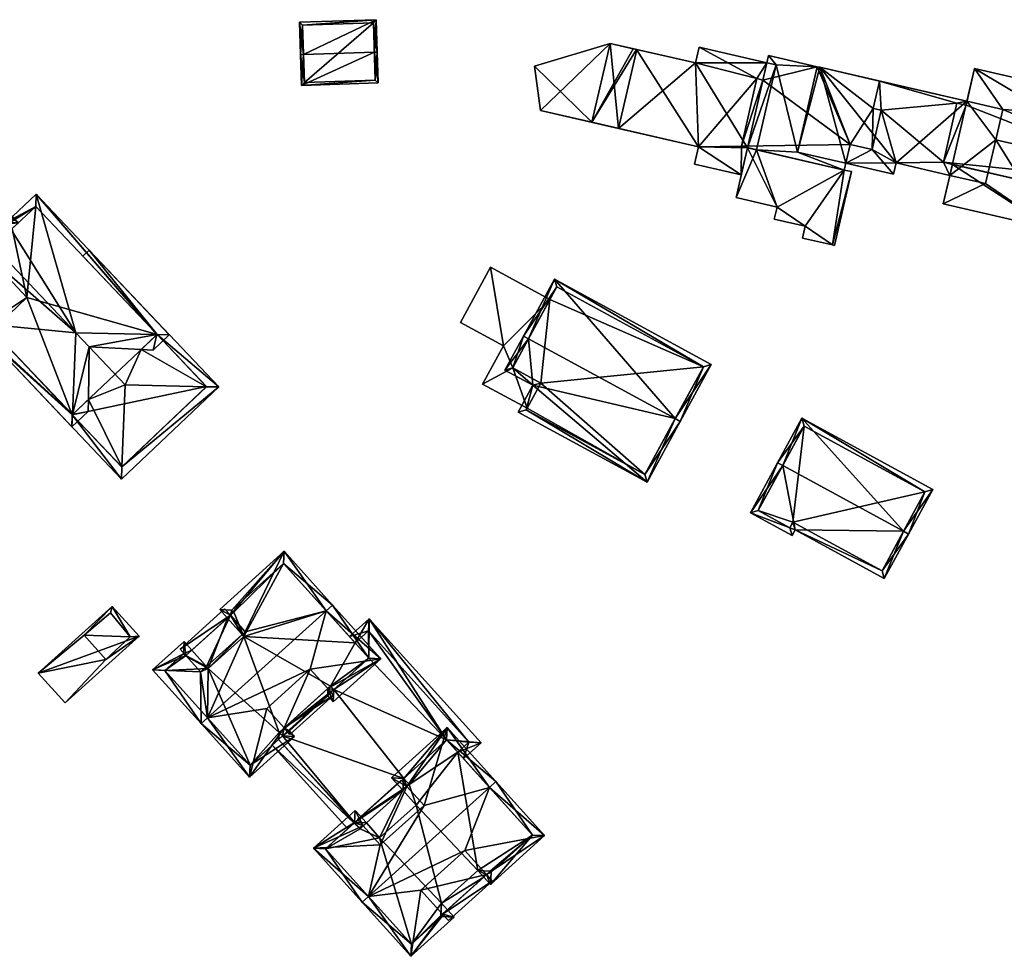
# Model space of a CAD drawing. Header units: inches. Extents: x 2685601 to 2690022, y 1235992 to 1239010.
# Tile 361 of 390: x 2689715 to 2689801, y 1237908 to 1237990. Entities that reach past the tile are written whole.
import ezdxf

# ---------------------------------------------------------------- set-up
doc = ezdxf.new("R2010")
doc.units = ezdxf.units.IN
doc.header["$MEASUREMENT"] = 0
doc.layers.add('Gebaeude Einzelhaus', color=10, linetype='Continuous')

msp = doc.modelspace()

# ---------------------------------------------------------------- meshes
at = {"layer": 'Gebaeude Einzelhaus'}
mesh = msp.add_polyface(dxfattribs=at)
corners = [(2689739.666, 1237986.742, 528.58), (2689745.995, 1237989.778, 527.485), (2689739.319, 1237989.549, 527.485), (2689745.842, 1237986.952, 528.58), (2689746.091, 1237986.961, 528.58), (2689739.415, 1237986.733, 528.58), (2689739.508, 1237984.055, 527.485), (2689746.184, 1237984.284, 527.485), (2689739.578, 1237989.308, 527.582), (2689745.754, 1237989.519, 527.582), (2689739.749, 1237984.314, 527.587), (2689745.925, 1237984.525, 527.587), (2689745.925, 1237984.525, 520.916), (2689745.754, 1237989.519, 520.916), (2689739.578, 1237989.308, 520.916), (2689739.749, 1237984.314, 520.916)]
mesh.append_faces([[corners[k] for k in face] for face in [(3, 9, 4), (11, 3, 4), (7, 11, 4), (6, 10, 11), (6, 11, 7), (0, 10, 5), (8, 0, 5), (5, 10, 6), (2, 8, 5), (9, 8, 1), (4, 9, 1), (1, 8, 2), (3, 7, 4), (5, 6, 0), (0, 6, 3), (3, 6, 7), (0, 2, 5), (4, 1, 3), (3, 1, 0), (0, 1, 2)]], dxfattribs={"color": 13})
mesh.append_faces([[corners[k] for k in face] for face in [(13, 15, 14), (12, 15, 13), (11, 15, 12), (10, 15, 11), (14, 15, 0), (0, 15, 10), (8, 14, 0), (13, 14, 8), (9, 13, 8), (12, 13, 3), (3, 13, 9), (11, 12, 3)]], dxfattribs={"color": 41})
mesh = msp.add_polyface(dxfattribs=at)
corners = [(2689789.195, 1237978.483, 528.433), (2689791.068, 1237976.326, 528.517), (2689791.294, 1237977.303, 528.467), (2689786.916, 1237977.285, 528.517), (2689795.404, 1237977.361, 528.418), (2689795.971, 1237976.223, 528.467), (2689789.98, 1237981.886, 528.26), (2689796.192, 1237977.179, 528.418), (2689796.594, 1237982.518, 528.155), (2689797.46, 1237982.669, 528.138), (2689797.383, 1237982.335, 528.155), (2689789.854, 1237984.425, 528.138), (2689789.304, 1237982.043, 528.26), (2689787.294, 1237978.923, 528.433), (2689764.786, 1237980.844, 528.517), (2689759.798, 1237985.729, 528.517), (2689760.319, 1237981.875, 528.517), (2689766.37, 1237987.708, 528.517), (2689766.373, 1237987.715, 528.517), (2689768.374, 1237987.253, 528.517), (2689810.009, 1237969.756, 534.079), (2689804.824, 1237971.554, 534.079), (2689804.445, 1237969.908, 534.079), (2689814.726, 1237972.9, 534.079), (2689796.192, 1237977.179, 534.079), (2689795.396, 1237973.731, 534.079), (2689809.761, 1237968.681, 534.079), (2689813.799, 1237968.881, 534.079), (2689783.376, 1237971.796, 533.882), (2689780.919, 1237973.464, 533.882), (2689780.678, 1237972.42, 533.882), (2689786.778, 1237976.688, 533.882), (2689778.359, 1237978.631, 533.882), (2689777.356, 1237974.286, 533.882), (2689785.738, 1237970.165, 533.882), (2689783.138, 1237970.764, 533.882), (2689787.4, 1237976.544, 533.882), (2689785.918, 1237970.123, 533.882), (2689779.171, 1237984.643, 531.522), (2689780.039, 1237986.033, 530.917), (2689774.144, 1237987.394, 530.917), (2689779.69, 1237984.523, 531.522), (2689773.825, 1237986.014, 531.47), (2689774.088, 1237978.696, 534.232), (2689768.684, 1237987.182, 531.478), (2689764.786, 1237980.844, 534.232), (2689768.374, 1237987.253, 531.478), (2689766.37, 1237987.708, 531.481), (2689777.798, 1237976.254, 534.837), (2689773.74, 1237977.19, 534.837), (2689777.813, 1237978.756, 533.882), (2689777.813, 1237978.756, 538.124), (2689786.778, 1237976.688, 538.124), (2689787.294, 1237978.923, 537.209), (2689789.304, 1237982.043, 535.814), (2689789.195, 1237978.483, 537.209), (2689784.633, 1237985.63, 534.837), (2689784.423, 1237985.679, 534.837), (2689779.69, 1237984.523, 535.711), (2689789.98, 1237981.886, 535.814), (2689789.854, 1237984.425, 534.837), (2689780.183, 1237986.658, 534.837), (2689779.171, 1237984.643, 535.711), (2689815.286, 1237975.325, 537.126), (2689798.123, 1237985.541, 534.837), (2689797.383, 1237982.335, 536.074), (2689818.228, 1237980.9, 534.837), (2689795.404, 1237977.361, 538.061), (2689814.726, 1237972.9, 538.061), (2689816.858, 1237974.963, 537.126), (2689796.594, 1237982.518, 536.072), (2689786.915, 1237977.285, 521.893), (2689791.068, 1237976.326, 521.893), (2689791.294, 1237977.303, 521.893), (2689795.971, 1237976.223, 521.893), (2689797.46, 1237982.669, 521.893), (2689784.633, 1237985.63, 521.893), (2689784.633, 1237985.63, 528.138), (2689784.423, 1237985.679, 528.138), (2689784.423, 1237985.679, 521.893), (2689800.579, 1237981.949, 521.893), (2689799.973, 1237979.325, 521.893), (2689799.09, 1237975.503, 521.893), (2689782.71, 1237978.256, 521.893), (2689760.319, 1237981.875, 521.893), (2689759.798, 1237985.729, 521.893), (2689767.116, 1237980.306, 521.893), (2689767.116, 1237980.306, 528.517), (2689768.684, 1237987.182, 528.517), (2689768.703, 1237987.178, 528.517), (2689768.703, 1237987.178, 521.893), (2689766.373, 1237987.715, 521.893), (2689809.761, 1237968.681, 521.893), (2689804.445, 1237969.908, 521.893), (2689810.009, 1237969.756, 521.893), (2689813.799, 1237968.881, 521.893), (2689815.286, 1237975.325, 521.893), (2689815.286, 1237975.325, 534.079), (2689795.396, 1237973.731, 521.893), (2689804.824, 1237971.554, 521.893), (2689815.388, 1237975.766, 521.893), (2689780.919, 1237973.464, 521.893), (2689777.356, 1237974.286, 521.893), (2689780.678, 1237972.42, 521.893), (2689783.376, 1237971.796, 521.893), (2689783.138, 1237970.764, 521.893), (2689785.738, 1237970.165, 521.893), (2689785.918, 1237970.123, 521.893), (2689787.4, 1237976.544, 521.893), (2689786.778, 1237976.688, 521.893), (2689778.359, 1237978.63, 521.893), (2689779.123, 1237978.455, 521.893), (2689777.798, 1237976.254, 521.893), (2689773.74, 1237977.19, 521.893), (2689774.144, 1237987.394, 521.893), (2689780.039, 1237986.033, 521.893), (2689773.825, 1237986.014, 521.893), (2689774.088, 1237978.696, 521.893), (2689780.83, 1237985.85, 521.893), (2689780.183, 1237986.658, 521.893), (2689816.858, 1237974.963, 521.893), (2689818.228, 1237980.9, 521.893), (2689798.123, 1237985.541, 521.893)]
mesh.append_faces([[corners[k] for k in face] for face in [(65, 70, 67), (66, 63, 69), (63, 67, 68), (63, 65, 67), (66, 64, 63), (63, 64, 65), (51, 58, 62), (58, 57, 61), (56, 54, 60), (54, 55, 59), (51, 53, 58), (58, 53, 57), (57, 53, 56), (56, 53, 54), (54, 53, 55), (51, 52, 53), (50, 48, 32), (38, 43, 50), (50, 43, 48), (48, 43, 49), (45, 46, 47), (43, 44, 45), (45, 44, 46), (38, 42, 43), (43, 42, 44), (38, 40, 42), (41, 39, 38), (38, 39, 40), (31, 34, 36), (36, 34, 37), (31, 28, 34), (34, 28, 35), (33, 29, 32), (32, 29, 31), (31, 29, 28), (28, 29, 30), (23, 20, 27), (20, 22, 26), (25, 21, 24), (24, 21, 23), (23, 21, 20), (20, 21, 22), (18, 17, 19), (18, 15, 17), (17, 15, 14), (14, 15, 16), (3, 0, 13), (6, 11, 12), (6, 8, 11), (11, 8, 9), (9, 8, 10), (6, 4, 8), (4, 5, 7), (0, 2, 6), (6, 2, 4), (4, 2, 5), (3, 1, 0), (0, 1, 2)]], dxfattribs={"color": 13})
mesh.append_faces([[corners[k] for k in face] for face in [(80, 100, 81), (100, 120, 96), (80, 121, 100), (100, 121, 120), (75, 122, 80), (80, 122, 121), (68, 24, 23), (24, 4, 7), (68, 67, 24), (24, 67, 4), (4, 70, 8), (4, 67, 70), (70, 10, 8), (70, 65, 10), (122, 9, 64), (64, 9, 65), (65, 9, 10), (122, 75, 9), (64, 66, 122), (122, 66, 121), (66, 120, 121), (66, 69, 120), (97, 69, 63), (97, 120, 69), (97, 96, 120), (63, 23, 97), (63, 68, 23), (119, 118, 115), (118, 83, 111), (111, 83, 109), (109, 83, 71), (119, 79, 118), (118, 79, 83), (78, 61, 57), (78, 119, 61), (78, 79, 119), (56, 77, 57), (57, 77, 78), (60, 11, 56), (56, 11, 77), (12, 60, 54), (12, 11, 60), (6, 12, 59), (59, 12, 54), (0, 59, 55), (0, 6, 59), (55, 53, 0), (0, 53, 13), (3, 109, 71), (53, 31, 13), (13, 31, 3), (3, 31, 109), (53, 52, 31), (52, 32, 31), (52, 51, 32), (32, 51, 50), (51, 62, 50), (50, 62, 38), (41, 38, 58), (58, 38, 62), (61, 41, 58), (61, 39, 41), (61, 119, 39), (39, 119, 115), (110, 118, 111), (110, 115, 118), (110, 116, 115), (115, 116, 114), (116, 86, 90), (113, 117, 112), (112, 117, 110), (110, 117, 116), (116, 117, 86), (49, 43, 113), (113, 43, 117), (45, 87, 43), (43, 87, 117), (117, 87, 86), (45, 14, 87), (17, 14, 47), (47, 14, 45), (46, 17, 47), (46, 19, 17), (44, 88, 46), (46, 88, 19), (42, 89, 44), (44, 89, 88), (42, 116, 89), (89, 116, 90), (42, 40, 116), (116, 40, 114), (114, 39, 115), (114, 40, 39), (112, 32, 48), (112, 110, 32), (48, 49, 112), (112, 49, 113), (104, 106, 105), (106, 108, 107), (104, 109, 106), (106, 109, 108), (111, 102, 110), (104, 101, 109), (109, 101, 111), (111, 101, 102), (104, 103, 101), (110, 33, 32), (110, 102, 33), (109, 36, 108), (109, 31, 36), (36, 37, 108), (108, 37, 107), (37, 34, 107), (107, 34, 106), (34, 35, 106), (106, 35, 105), (35, 28, 105), (105, 28, 104), (28, 30, 104), (104, 30, 103), (30, 29, 103), (103, 29, 101), (29, 33, 101), (101, 33, 102), (82, 98, 74), (96, 99, 100), (100, 99, 81), (81, 99, 82), (82, 99, 98), (96, 94, 99), (99, 94, 93), (93, 94, 92), (96, 95, 94), (22, 21, 93), (93, 21, 99), (21, 25, 99), (99, 25, 98), (98, 5, 74), (5, 24, 7), (98, 25, 5), (5, 25, 24), (23, 96, 97), (27, 95, 23), (23, 95, 96), (27, 20, 95), (95, 20, 94), (20, 26, 94), (94, 26, 92), (26, 22, 92), (92, 22, 93), (86, 91, 90), (86, 84, 91), (91, 84, 85), (15, 18, 85), (85, 18, 91), (19, 91, 18), (88, 90, 19), (19, 90, 91), (88, 89, 90), (14, 86, 87), (14, 84, 86), (14, 16, 84), (16, 15, 84), (84, 15, 85), (76, 83, 79), (76, 71, 83), (75, 73, 76), (76, 73, 71), (71, 73, 72), (75, 74, 73), (75, 81, 74), (74, 81, 82), (75, 80, 81), (77, 76, 78), (78, 76, 79), (11, 76, 77), (11, 75, 76), (11, 9, 75), (5, 2, 74), (74, 2, 73), (2, 72, 73), (2, 1, 72), (3, 72, 1), (3, 71, 72)]], dxfattribs={"color": 41})
mesh = msp.add_polyface(dxfattribs=at)
corners = [(2689699.698, 1237966.223, 525.524), (2689706.99, 1237957.443, 525.245), (2689706.999, 1237958.524, 525.524), (2689698.599, 1237966.293, 525.245), (2689707.059, 1237965.754, 527.393), (2689712.031, 1237963.256, 525.514), (2689707.525, 1237966.196, 527.393), (2689712.557, 1237962.721, 525.245), (2689712.041, 1237963.265, 525.514), (2689712.135, 1237969.223, 527.043), (2689711.465, 1237969.93, 527.393), (2689707.19, 1237974.439, 525.245), (2689707.706, 1237973.895, 525.504), (2689707.019, 1237958.503, 525.514), (2689699.659, 1237966.264, 525.504), (2689719.834, 1237962.494, 527.393), (2689716.366, 1237974.578, 525.245), (2689713.787, 1237972.133, 526.562), (2689726.901, 1237962.36, 525.527), (2689727.97, 1237962.34, 525.245), (2689712.159, 1237970.589, 527.393), (2689711.498, 1237962.749, 525.245), (2689719.5, 1237954.309, 525.245), (2689719.544, 1237955.383, 525.527), (2689720.99, 1237961.275, 526.761), (2689720.922, 1237955.658, 525.245), (2689720.935, 1237956.703, 525.527), (2689725.528, 1237961.059, 525.527), (2689726.566, 1237961.009, 525.245), (2689726.91, 1237962.369, 525.523), (2689716.338, 1237973.518, 525.523), (2689713.901, 1237972.013, 526.562), (2689714.296, 1237971.583, 526.565), (2689712.041, 1237963.265, 525.519), (2689719.529, 1237955.369, 525.519), (2689710.579, 1237975.504, 525.784), (2689710.05, 1237977.151, 525.245), (2689713.787, 1237972.133, 525.779), (2689714.841, 1237972.099, 525.245), (2689713.901, 1237972.013, 525.778), (2689714.296, 1237971.583, 525.785), (2689710.021, 1237976.091, 525.504), (2689703.767, 1237970.16, 516.688), (2689707.706, 1237973.895, 516.688), (2689699.659, 1237966.264, 516.688), (2689707.019, 1237958.503, 516.688), (2689712.041, 1237963.265, 516.688), (2689712.557, 1237962.721, 516.688), (2689711.465, 1237969.93, 516.688), (2689715.581, 1237965.589, 516.688), (2689719.529, 1237955.369, 524.776), (2689719.529, 1237955.369, 516.688), (2689726.909, 1237962.368, 524.78), (2689716.338, 1237973.518, 516.688), (2689726.91, 1237962.369, 516.688), (2689714.296, 1237971.583, 516.688), (2689713.901, 1237972.013, 516.688), (2689713.787, 1237972.133, 516.688), (2689710.021, 1237976.091, 516.688)]
mesh.append_faces([[corners[k] for k in face] for face in [(37, 38, 39), (39, 38, 40), (37, 35, 38), (38, 35, 36), (41, 36, 35), (41, 11, 36), (41, 12, 11), (35, 38, 36), (38, 39, 40), (35, 37, 38), (38, 37, 39), (35, 20, 37), (10, 9, 20), (35, 12, 20), (20, 12, 10), (35, 11, 12), (35, 36, 11), (22, 23, 25), (25, 23, 26), (28, 18, 19), (28, 27, 18), (5, 34, 21), (21, 34, 22), (22, 34, 23), (5, 33, 34), (16, 30, 17), (17, 30, 31), (31, 30, 32), (19, 29, 16), (16, 29, 30), (19, 18, 29), (18, 28, 19), (18, 27, 28), (18, 24, 27), (24, 23, 26), (26, 23, 25), (25, 23, 22), (18, 15, 24), (24, 15, 23), (5, 15, 9), (9, 15, 20), (21, 23, 5), (5, 23, 15), (21, 22, 23), (15, 17, 20), (19, 16, 18), (18, 16, 15), (15, 16, 17), (3, 14, 0), (3, 11, 14), (14, 11, 12), (7, 5, 8), (7, 13, 5), (7, 1, 13), (13, 1, 2), (3, 0, 1), (1, 0, 2), (12, 6, 10), (12, 0, 6), (6, 0, 4), (12, 11, 0), (0, 11, 3), (6, 9, 10), (6, 5, 9), (5, 7, 8), (5, 2, 7), (7, 2, 1), (6, 4, 5), (5, 4, 2), (0, 2, 4), (3, 1, 0), (0, 1, 2)]], dxfattribs={"color": 13})
mesh.append_faces([[corners[k] for k in face] for face in [(48, 58, 57), (48, 43, 58), (58, 43, 41), (41, 43, 12), (35, 58, 41), (37, 57, 35), (35, 57, 58), (49, 51, 47), (49, 54, 51), (49, 53, 54), (48, 55, 49), (49, 55, 53), (57, 56, 48), (48, 56, 55), (40, 31, 32), (40, 39, 31), (40, 55, 39), (39, 55, 56), (39, 37, 31), (31, 37, 17), (39, 57, 37), (39, 56, 57), (30, 40, 32), (30, 55, 40), (30, 53, 55), (52, 30, 29), (54, 53, 52), (52, 53, 30), (23, 50, 26), (23, 34, 50), (52, 18, 27), (52, 29, 18), (50, 47, 51), (34, 7, 50), (50, 7, 47), (34, 33, 7), (7, 33, 8), (5, 8, 33), (20, 17, 37), (42, 45, 44), (42, 46, 45), (46, 49, 47), (42, 48, 46), (46, 48, 49), (42, 43, 48), (8, 46, 7), (7, 46, 47), (45, 5, 13), (45, 46, 5), (5, 46, 8), (0, 45, 2), (2, 45, 13), (0, 44, 45), (0, 14, 44), (14, 42, 44), (14, 12, 42), (42, 12, 43)]], dxfattribs={"color": 41})
mesh = msp.add_polyface(dxfattribs=at)
corners = [(2689725.528, 1237961.059, 525.527), (2689724.123, 1237957.971, 526.761), (2689731.216, 1237957.816, 524.783), (2689720.99, 1237961.275, 526.761), (2689726.909, 1237962.368, 524.78), (2689732.281, 1237957.793, 524.486), (2689720.989, 1237969.703, 524.486), (2689720.445, 1237969.187, 524.78), (2689720.935, 1237956.703, 525.527), (2689723.852, 1237950.834, 524.783), (2689719.529, 1237955.369, 524.776), (2689712.519, 1237961.673, 524.486), (2689713.062, 1237962.188, 524.776), (2689723.811, 1237949.763, 524.486), (2689731.221, 1237957.821, 524.78), (2689723.84, 1237950.823, 524.777), (2689731.221, 1237957.821, 516.688), (2689726.91, 1237962.369, 516.688), (2689719.529, 1237955.369, 516.688), (2689723.84, 1237950.823, 516.688)]
mesh.append_faces([[corners[k] for k in face] for face in [(13, 9, 5), (5, 9, 2), (13, 15, 9), (13, 10, 15), (13, 11, 10), (10, 11, 12), (4, 5, 14), (14, 5, 2), (4, 6, 5), (4, 7, 6), (9, 2, 1), (13, 5, 9), (9, 5, 2), (9, 10, 13), (13, 10, 11), (11, 10, 12), (9, 8, 10), (9, 1, 8), (8, 1, 3), (4, 6, 7), (4, 5, 6), (0, 2, 4), (4, 2, 5), (3, 1, 0), (0, 1, 2)]], dxfattribs={"color": 13})
mesh.append_faces([[corners[k] for k in face] for face in [(16, 18, 17), (16, 19, 18), (16, 9, 19), (19, 9, 15), (14, 2, 16), (16, 2, 9), (10, 19, 15), (10, 18, 19), (14, 16, 4), (4, 16, 17)]], dxfattribs={"color": 41})
mesh = msp.add_polyface(dxfattribs=at)
corners = [(2689755.953, 1237968.215, 529.255), (2689753.341, 1237963.411, 529.255), (2689757.08, 1237961.379, 529.255), (2689757.896, 1237959.463, 529.255), (2689755.271, 1237958.051, 529.255), (2689761.125, 1237965.403, 529.255), (2689759.142, 1237955.946, 529.255), (2689760.335, 1237958.138, 529.255), (2689755.271, 1237958.051, 517.667), (2689757.08, 1237961.379, 517.667), (2689759.142, 1237955.946, 517.667), (2689755.953, 1237968.215, 517.667), (2689761.125, 1237965.403, 517.667), (2689753.341, 1237963.411, 517.667), (2689757.896, 1237959.463, 517.667), (2689760.335, 1237958.138, 517.667)]
mesh.append_faces([[corners[k] for k in face] for face in [(3, 6, 7), (3, 4, 6), (0, 2, 5), (5, 2, 3), (3, 2, 4), (0, 1, 2)]], dxfattribs={"color": 13})
mesh.append_faces([[corners[k] for k in face] for face in [(12, 9, 11), (11, 9, 13), (12, 14, 9), (9, 14, 8), (8, 14, 10), (10, 14, 15), (2, 1, 9), (9, 1, 13), (1, 0, 13), (13, 0, 11), (11, 5, 12), (11, 0, 5), (8, 10, 4), (4, 10, 6), (4, 2, 8), (8, 2, 9)]], dxfattribs={"color": 41})
mesh = msp.add_polyface(dxfattribs=at)
corners = [(2689772.048, 1237955.036, 533.679), (2689775.183, 1237959.756, 530.266), (2689761.524, 1237967.181, 530.266), (2689772.486, 1237954.798, 533.679), (2689759.266, 1237961.983, 533.679), (2689758.828, 1237962.221, 533.679), (2689757.219, 1237959.263, 531.705), (2689759.656, 1237957.938, 531.705), (2689769.603, 1237949.493, 530.14), (2689758.381, 1237955.593, 530.14), (2689757.896, 1237959.463, 531.998), (2689761.724, 1237966.504, 530.568), (2689759.059, 1237955.793, 530.433), (2689760.335, 1237958.138, 531.998), (2689769.403, 1237950.17, 530.433), (2689774.505, 1237959.556, 530.568), (2689761.724, 1237966.504, 517.667), (2689774.505, 1237959.556, 517.667), (2689761.125, 1237965.403, 529.255), (2689757.896, 1237959.463, 529.255), (2689761.125, 1237965.403, 517.667), (2689760.335, 1237958.138, 529.255), (2689759.142, 1237955.946, 529.255), (2689759.059, 1237955.793, 517.667), (2689759.142, 1237955.946, 517.667), (2689769.403, 1237950.17, 517.667), (2689760.335, 1237958.138, 517.667), (2689757.896, 1237959.463, 517.667)]
mesh.append_faces([[corners[k] for k in face] for face in [(15, 11, 2), (1, 15, 2), (14, 0, 3), (3, 0, 15), (3, 15, 1), (12, 14, 8), (8, 14, 3), (9, 12, 8), (13, 12, 7), (10, 13, 7), (7, 12, 9), (6, 10, 7), (4, 10, 5), (11, 4, 5), (2, 11, 5), (5, 10, 6), (0, 8, 3), (4, 7, 0), (0, 7, 8), (8, 7, 9), (5, 6, 4), (4, 6, 7), (0, 2, 4), (4, 2, 5), (3, 1, 0), (0, 1, 2)]], dxfattribs={"color": 13})
mesh.append_faces([[corners[k] for k in face] for face in [(17, 20, 16), (17, 26, 20), (20, 26, 27), (17, 25, 26), (26, 25, 24), (24, 25, 23), (15, 14, 17), (17, 14, 25), (15, 0, 14), (14, 12, 25), (25, 12, 23), (23, 22, 24), (23, 12, 22), (22, 12, 21), (21, 12, 13), (13, 10, 21), (21, 10, 19), (18, 16, 20), (18, 11, 16), (10, 4, 19), (19, 4, 18), (18, 4, 11), (11, 15, 16), (16, 15, 17)]], dxfattribs={"color": 41})
mesh = msp.add_polyface(dxfattribs=at)
corners = [(2689782.494, 1237945.339, 526.64), (2689778.604, 1237946.83, 526.347), (2689782.233, 1237944.858, 526.347), (2689781.409, 1237950.946, 529.002), (2689780.97, 1237951.185, 529.002), (2689791.931, 1237945.227, 529.002), (2689790.264, 1237941.114, 526.64), (2689792.37, 1237944.988, 529.002), (2689794.479, 1237948.868, 526.347), (2689783.079, 1237955.064, 526.347), (2689782.031, 1237945.536, 526.614), (2689790.064, 1237941.791, 526.907), (2689782.293, 1237946.018, 526.908), (2689793.801, 1237948.668, 526.647), (2689783.279, 1237954.386, 526.648), (2689779.281, 1237947.03, 526.614), (2689783.279, 1237954.386, 518.646), (2689793.801, 1237948.668, 518.646), (2689779.281, 1237947.03, 518.646), (2689782.031, 1237945.536, 518.646), (2689782.293, 1237946.018, 518.646), (2689790.064, 1237941.791, 518.646)]
mesh.append_faces([[corners[k] for k in face] for face in [(15, 10, 1), (3, 15, 4), (14, 3, 4), (4, 15, 1), (13, 14, 9), (9, 14, 4), (8, 13, 9), (11, 5, 7), (7, 5, 13), (7, 13, 8), (6, 11, 7), (12, 11, 0), (10, 12, 0), (0, 11, 6), (1, 10, 2), (2, 10, 0), (5, 9, 3), (3, 9, 4), (7, 8, 5), (5, 8, 9), (5, 6, 7), (3, 0, 5), (5, 0, 6), (4, 1, 3), (3, 1, 0), (0, 1, 2)]], dxfattribs={"color": 13})
mesh.append_faces([[corners[k] for k in face] for face in [(18, 20, 19), (16, 20, 18), (17, 21, 20), (17, 20, 16), (5, 21, 17), (11, 21, 5), (5, 17, 13), (20, 21, 11), (12, 20, 11), (19, 20, 10), (10, 20, 12), (18, 19, 15), (15, 19, 10), (16, 18, 3), (3, 18, 15), (14, 16, 3), (17, 16, 13), (13, 16, 14)]], dxfattribs={"color": 41})
mesh = msp.add_polyface(dxfattribs=at)
corners = [(2689737.984, 1237928.097, 523.337), (2689738.892, 1237927.345, 522.489), (2689738.437, 1237927.851, 522.983), (2689734.958, 1237923.799, 522.489), (2689741.798, 1237930.881, 522.983), (2689741.786, 1237931.524, 523.337), (2689742.253, 1237930.375, 522.489), (2689746.416, 1237934.128, 522.489), (2689741.644, 1237938.304, 527.076), (2689742.2, 1237938.805, 527.076), (2689740.262, 1237933.214, 524.995), (2689731.298, 1237928.978, 527.076), (2689730.741, 1237928.476, 527.076), (2689736.46, 1237929.787, 524.995), (2689733.302, 1237937.909, 523.22), (2689737.983, 1237943.483, 522.489), (2689732.374, 1237938.405, 522.5), (2689734.59, 1237936.48, 524.622), (2689733.037, 1237937.67, 523.22), (2689734.477, 1237936.072, 524.788), (2689734.325, 1237936.241, 524.622), (2689731.377, 1237933.278, 524.788), (2689730.706, 1237932.979, 524.622), (2689731.224, 1237933.447, 524.622), (2689726.525, 1237933.153, 522.489), (2689729.418, 1237934.408, 523.221), (2689729.263, 1237935.622, 522.489), (2689729.937, 1237934.875, 523.221), (2689745.357, 1237934.183, 523.034), (2689742.31, 1237931.435, 523.033), (2689737.831, 1237927.402, 523.036), (2689735.013, 1237924.858, 523.034), (2689737.554, 1237927.71, 523.338), (2689742.031, 1237931.745, 523.337), (2689737.928, 1237942.424, 523.035), (2689733.426, 1237938.36, 523.036), (2689733.595, 1237938.173, 523.22), (2689729.379, 1237934.372, 523.221), (2689729.208, 1237934.562, 523.035), (2689727.584, 1237933.098, 523.035), (2689737.984, 1237928.097, 524.995), (2689738.486, 1237927.54, 524.995), (2689742.288, 1237930.967, 524.995), (2689741.786, 1237931.524, 524.995), (2689733.302, 1237937.909, 524.622), (2689731.377, 1237933.278, 524.622), (2689734.477, 1237936.072, 524.622), (2689728.916, 1237934.965, 524.622), (2689732.8, 1237938.466, 524.622), (2689729.418, 1237934.408, 524.622), (2689729.937, 1237934.875, 512.278), (2689729.379, 1237934.372, 512.278), (2689729.208, 1237934.562, 512.278), (2689727.584, 1237933.098, 512.278), (2689735.013, 1237924.858, 512.278), (2689737.502, 1237927.105, 522.008), (2689737.502, 1237927.105, 512.278), (2689737.831, 1237927.402, 522.008), (2689737.554, 1237927.71, 522.008), (2689742.031, 1237931.745, 522.008), (2689742.31, 1237931.435, 522.008), (2689745.357, 1237934.183, 522.008), (2689744.164, 1237935.507, 522.008), (2689737.928, 1237942.424, 512.278), (2689744.164, 1237935.507, 512.278), (2689733.426, 1237938.36, 512.278), (2689733.595, 1237938.173, 512.278), (2689733.302, 1237937.909, 512.278), (2689733.037, 1237937.67, 512.278), (2689734.477, 1237936.072, 512.278), (2689742.031, 1237931.745, 512.278), (2689745.357, 1237934.183, 512.278), (2689742.31, 1237931.435, 512.278), (2689737.554, 1237927.71, 512.278), (2689737.831, 1237927.402, 512.278), (2689731.377, 1237933.278, 512.278), (2689729.936, 1237934.874, 512.278)]
mesh.append_faces([[corners[k] for k in face] for face in [(44, 47, 48), (44, 49, 47), (23, 49, 22), (23, 44, 49), (49, 44, 47), (47, 44, 48), (46, 20, 45), (45, 20, 23), (23, 20, 44), (44, 20, 17), (40, 43, 42), (40, 42, 41), (40, 10, 13), (40, 43, 10), (40, 42, 43), (40, 41, 42), (24, 39, 12), (12, 39, 11), (25, 38, 27), (27, 38, 26), (26, 38, 24), (24, 38, 39), (25, 37, 38), (16, 14, 18), (15, 35, 16), (16, 35, 14), (14, 35, 36), (9, 34, 15), (15, 34, 35), (9, 8, 34), (29, 5, 33), (0, 30, 32), (31, 12, 11), (31, 3, 12), (30, 1, 31), (31, 1, 3), (0, 2, 30), (30, 2, 1), (29, 4, 5), (5, 4, 0), (0, 4, 2), (29, 6, 4), (29, 7, 6), (29, 28, 7), (7, 28, 9), (9, 28, 8), (24, 25, 26), (26, 25, 27), (11, 22, 12), (12, 22, 24), (24, 22, 25), (11, 21, 22), (22, 21, 23), (8, 19, 11), (11, 19, 21), (8, 17, 19), (19, 17, 20), (14, 16, 18), (9, 15, 8), (8, 15, 17), (17, 15, 14), (14, 15, 16), (13, 3, 0), (10, 11, 13), (13, 11, 3), (3, 11, 12), (10, 8, 11), (7, 10, 5), (10, 7, 8), (8, 7, 9), (5, 6, 7), (0, 4, 5), (5, 4, 6), (0, 2, 4), (1, 0, 3), (0, 1, 2)]], dxfattribs={"color": 13})
mesh.append_faces([[corners[k] for k in face] for face in [(68, 75, 76), (68, 69, 75), (17, 14, 44), (22, 49, 25), (49, 27, 25), (27, 18, 76), (76, 18, 68), (49, 44, 27), (27, 44, 18), (18, 44, 14), (13, 0, 40), (10, 43, 5), (40, 5, 43), (40, 0, 5), (67, 69, 68), (75, 51, 50), (75, 53, 51), (51, 53, 52), (75, 54, 53), (69, 73, 75), (75, 73, 54), (54, 73, 56), (56, 73, 74), (69, 70, 73), (70, 71, 72), (69, 64, 70), (70, 64, 71), (69, 63, 64), (67, 66, 69), (69, 66, 63), (63, 66, 65), (14, 68, 18), (14, 67, 68), (36, 66, 14), (14, 66, 67), (36, 35, 66), (66, 35, 65), (35, 34, 65), (65, 34, 63), (62, 28, 61), (62, 8, 28), (62, 34, 8), (64, 63, 62), (62, 63, 34), (60, 61, 29), (29, 61, 28), (59, 29, 33), (59, 60, 29), (0, 59, 5), (5, 59, 33), (0, 58, 59), (0, 32, 58), (58, 30, 57), (58, 32, 30), (30, 55, 57), (55, 54, 56), (30, 31, 55), (55, 31, 54), (31, 53, 54), (11, 39, 31), (31, 39, 53), (39, 38, 53), (53, 38, 52), (38, 51, 52), (38, 37, 51), (25, 51, 37), (25, 50, 51), (25, 27, 50), (45, 23, 21), (21, 19, 45), (45, 19, 46), (19, 20, 46)]], dxfattribs={"color": 41})
mesh = msp.add_polyface(dxfattribs=at)
corners = [(2689716.551, 1237932.882, 518.371), (2689725.34, 1237936.079, 518.371), (2689722.99, 1237938.686, 518.371), (2689718.902, 1237930.274, 518.371), (2689720.555, 1237936.17, 518.371), (2689724.574, 1237936.027, 518.371), (2689722.844, 1237938.132, 518.371), (2689722.439, 1237934.051, 518.371), (2689724.574, 1237936.027, 513.003), (2689722.439, 1237934.051, 513.003), (2689722.844, 1237938.132, 513.003), (2689720.555, 1237936.17, 513.003)]
mesh.append_faces([[corners[k] for k in face] for face in [(7, 5, 1), (3, 7, 1), (0, 4, 7), (0, 7, 3), (6, 4, 2), (5, 6, 2), (1, 5, 2), (2, 4, 0), (3, 1, 0), (0, 1, 2)]], dxfattribs={"color": 13})
mesh.append_faces([[corners[k] for k in face] for face in [(8, 11, 10), (9, 11, 8), (7, 11, 9), (4, 11, 7), (10, 11, 6), (6, 11, 4), (8, 10, 5), (5, 10, 6), (9, 8, 7), (7, 8, 5)]], dxfattribs={"color": 41})
mesh = msp.add_polyface(dxfattribs=at)
corners = [(2689736.945, 1237926.603, 522.008), (2689743.52, 1237919.31, 522.008), (2689744.077, 1237919.813, 522.008), (2689737.502, 1237927.105, 522.008), (2689744.119, 1237919.851, 522.008), (2689745.15, 1237919.822, 522.008), (2689744.593, 1237919.32, 522.008), (2689748.314, 1237922.675, 522.008), (2689748.394, 1237923.7, 522.008), (2689737.831, 1237927.402, 522.008), (2689748.871, 1237923.177, 522.008), (2689742.31, 1237931.435, 522.008), (2689752.129, 1237927.067, 522.008), (2689755.132, 1237926.797, 522.008), (2689753.108, 1237925.982, 522.008), (2689745.381, 1237937.614, 522.008), (2689745.357, 1237934.183, 522.008), (2689753.61, 1237925.425, 522.008), (2689744.164, 1237935.507, 522.008), (2689743.662, 1237936.064, 522.008), (2689737.554, 1237927.71, 522.008), (2689742.031, 1237931.745, 522.008), (2689754.073, 1237926.852, 522.008), (2689745.326, 1237936.555, 522.008), (2689745.326, 1237936.555, 512.278), (2689754.073, 1237926.852, 512.278), (2689744.164, 1237935.507, 512.278), (2689737.502, 1237927.105, 512.278), (2689744.077, 1237919.813, 512.278), (2689753.108, 1237925.982, 512.278), (2689745.357, 1237934.183, 512.278), (2689752.129, 1237927.067, 512.278), (2689742.31, 1237931.435, 512.278), (2689748.394, 1237923.7, 512.278), (2689748.314, 1237922.675, 512.278), (2689748.871, 1237923.177, 512.278), (2689744.119, 1237919.851, 512.278), (2689737.831, 1237927.402, 512.278), (2689745.15, 1237919.822, 512.278), (2689744.593, 1237919.32, 512.278), (2689737.554, 1237927.71, 512.278), (2689742.031, 1237931.745, 512.278)]
mesh.append_faces([[corners[k] for k in face] for face in [(2, 0, 3), (2, 1, 0), (19, 23, 18), (22, 17, 14), (22, 13, 17), (19, 15, 23), (23, 15, 22), (22, 15, 13), (9, 11, 20), (20, 11, 21), (16, 15, 18), (18, 15, 19), (13, 14, 17), (11, 12, 16), (16, 12, 15), (15, 12, 13), (13, 12, 14), (9, 8, 11), (11, 8, 12), (8, 7, 10), (3, 4, 9), (9, 4, 8), (8, 4, 7), (7, 4, 5), (5, 4, 6), (0, 2, 3), (3, 2, 4), (0, 1, 2)]], dxfattribs={"color": 13})
mesh.append_faces([[corners[k] for k in face] for face in [(32, 40, 41), (32, 37, 40), (37, 36, 27), (27, 36, 28), (36, 38, 39), (36, 34, 38), (32, 33, 37), (37, 33, 36), (36, 33, 34), (34, 33, 35), (32, 31, 33), (31, 25, 29), (31, 24, 25), (32, 30, 31), (31, 30, 24), (24, 30, 26), (25, 22, 29), (29, 22, 14), (28, 2, 27), (27, 2, 3), (18, 23, 26), (26, 23, 24), (23, 22, 24), (24, 22, 25)]], dxfattribs={"color": 41})
mesh = msp.add_polyface(dxfattribs=at)
corners = [(2689744.865, 1237919.565, 523.352), (2689744.178, 1237920.909, 522.382), (2689740.528, 1237917.619, 522.382), (2689745.15, 1237919.822, 523.352), (2689745.325, 1237913.417, 526.596), (2689744.768, 1237912.915, 526.596), (2689746.357, 1237917.91, 524.835), (2689750.17, 1237921.346, 524.835), (2689755.867, 1237922.92, 526.596), (2689752.184, 1237928.126, 522.382), (2689756.424, 1237923.422, 526.596), (2689748.677, 1237923.002, 523.351), (2689747.334, 1237923.754, 522.382), (2689748.314, 1237922.675, 523.351), (2689751.786, 1237911.887, 522.96), (2689749.008, 1237908.212, 522.381), (2689752.785, 1237911.616, 522.381), (2689749.9, 1237913.979, 524.835), (2689752.202, 1237912.262, 522.96), (2689753.712, 1237917.416, 524.835), (2689760.664, 1237918.719, 522.381), (2689755.597, 1237915.325, 522.961), (2689755.949, 1237914.468, 522.381), (2689755.365, 1237915.115, 522.961), (2689744.593, 1237919.32, 523.352), (2689744.119, 1237919.851, 522.878), (2689741.587, 1237917.564, 522.88), (2689749.063, 1237909.271, 522.88), (2689751.724, 1237911.668, 522.879), (2689751.642, 1237911.757, 522.96), (2689759.605, 1237918.774, 522.88), (2689756.002, 1237915.53, 522.882), (2689755.923, 1237915.618, 522.961), (2689752.129, 1237927.067, 522.88), (2689748.394, 1237923.7, 522.88), (2689748.871, 1237923.177, 523.351), (2689748.677, 1237923.002, 524.835), (2689748.175, 1237923.559, 524.835), (2689744.363, 1237920.122, 524.835), (2689744.865, 1237919.565, 524.835), (2689751.786, 1237911.887, 524.835), (2689756.1, 1237914.767, 524.835), (2689755.598, 1237915.324, 524.835), (2689752.288, 1237911.33, 524.835), (2689745.15, 1237919.822, 522.008), (2689744.593, 1237919.32, 522.008), (2689744.119, 1237919.851, 522.008), (2689744.077, 1237919.813, 522.008), (2689741.587, 1237917.564, 512.278), (2689744.077, 1237919.813, 512.278), (2689749.063, 1237909.271, 512.278), (2689751.724, 1237911.668, 512.278), (2689751.642, 1237911.757, 512.278), (2689752.202, 1237912.262, 512.278), (2689755.365, 1237915.115, 512.278), (2689755.598, 1237915.324, 512.278), (2689755.923, 1237915.618, 512.278), (2689756.002, 1237915.53, 512.278), (2689759.605, 1237918.774, 512.278), (2689753.108, 1237925.982, 522.008), (2689753.108, 1237925.982, 512.278), (2689752.129, 1237927.067, 522.008), (2689748.394, 1237923.7, 522.008), (2689748.871, 1237923.177, 522.008), (2689748.314, 1237922.675, 522.008), (2689754.855, 1237915.681, 512.278), (2689749.486, 1237921.384, 512.278), (2689751.691, 1237912.829, 512.278), (2689746.293, 1237918.542, 512.278), (2689744.593, 1237919.32, 512.278), (2689744.119, 1237919.851, 512.278), (2689745.15, 1237919.822, 512.278), (2689748.871, 1237923.177, 512.278), (2689748.314, 1237922.675, 512.278), (2689752.129, 1237927.067, 512.278), (2689748.394, 1237923.7, 512.278)]
mesh.append_faces([[corners[k] for k in face] for face in [(36, 39, 38), (36, 38, 37), (41, 40, 42), (43, 40, 41), (40, 42, 17), (17, 42, 19), (43, 41, 40), (40, 41, 42), (36, 6, 7), (36, 39, 6), (36, 38, 39), (36, 37, 38), (9, 34, 12), (12, 34, 13), (13, 34, 11), (11, 34, 35), (10, 33, 9), (9, 33, 34), (10, 8, 33), (31, 21, 32), (31, 22, 21), (21, 22, 23), (31, 30, 22), (22, 30, 20), (20, 30, 10), (10, 30, 8), (16, 14, 18), (15, 28, 16), (16, 28, 14), (14, 28, 29), (5, 27, 15), (15, 27, 28), (5, 4, 27), (2, 26, 5), (5, 26, 4), (0, 25, 3), (3, 25, 1), (1, 25, 2), (2, 25, 26), (0, 24, 25), (8, 20, 10), (20, 21, 22), (22, 21, 23), (4, 19, 8), (8, 19, 20), (20, 19, 21), (4, 17, 19), (14, 16, 18), (5, 15, 4), (4, 15, 17), (17, 15, 14), (14, 15, 16), (11, 12, 13), (7, 9, 11), (11, 9, 12), (7, 8, 9), (9, 8, 10), (6, 4, 7), (7, 4, 8), (0, 2, 6), (6, 2, 4), (4, 2, 5), (3, 1, 0), (0, 1, 2)]], dxfattribs={"color": 13})
mesh.append_faces([[corners[k] for k in face] for face in [(53, 67, 54), (54, 67, 65), (68, 73, 66), (68, 71, 73), (36, 7, 11), (19, 42, 21), (42, 23, 21), (42, 18, 23), (23, 18, 54), (54, 18, 53), (42, 40, 18), (18, 40, 14), (40, 17, 14), (6, 39, 0), (39, 3, 0), (39, 13, 3), (3, 13, 44), (44, 13, 64), (39, 36, 13), (13, 36, 11), (60, 72, 74), (74, 72, 75), (60, 66, 72), (72, 66, 73), (68, 69, 71), (69, 49, 70), (68, 48, 69), (69, 48, 49), (68, 50, 48), (50, 52, 51), (66, 67, 68), (68, 67, 50), (50, 67, 52), (52, 67, 53), (60, 65, 66), (66, 65, 67), (65, 55, 54), (65, 56, 55), (60, 58, 65), (65, 58, 56), (56, 58, 57), (11, 64, 13), (11, 63, 64), (11, 35, 63), (63, 34, 62), (63, 35, 34), (34, 33, 62), (62, 33, 61), (33, 59, 61), (59, 58, 60), (59, 30, 58), (33, 8, 59), (59, 8, 30), (30, 57, 58), (30, 31, 57), (31, 56, 57), (31, 32, 56), (21, 55, 32), (32, 55, 56), (21, 54, 55), (21, 23, 54), (14, 53, 18), (14, 52, 53), (14, 29, 52), (29, 28, 52), (52, 28, 51), (28, 50, 51), (28, 27, 50), (4, 26, 27), (27, 26, 50), (50, 26, 48), (48, 47, 49), (47, 25, 46), (48, 26, 47), (47, 26, 25), (45, 25, 24), (45, 46, 25), (0, 45, 24), (0, 44, 45), (0, 3, 44)]], dxfattribs={"color": 41})

doc.saveas('drawing.dxf')
